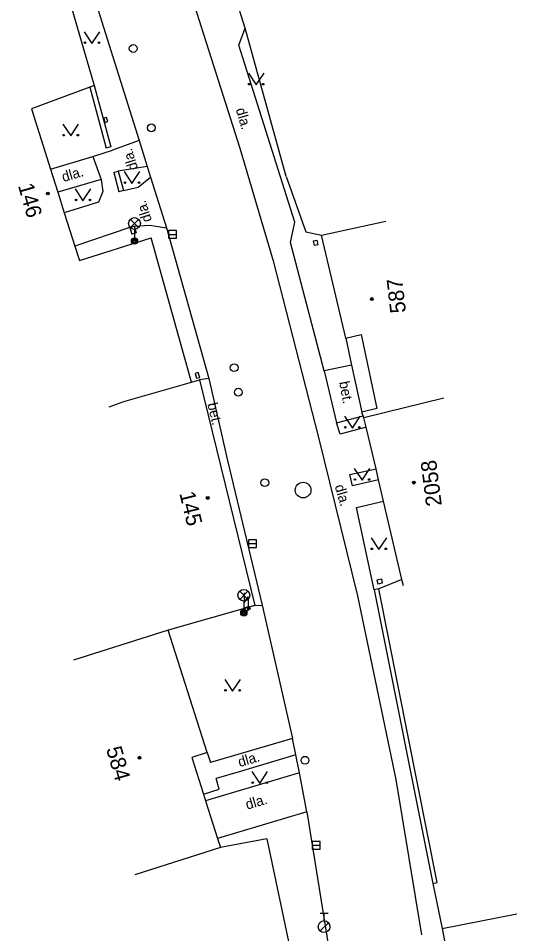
# Model space of a CAD drawing. Extents: x -539515 to -538098, y -1182060 to -1180157.
# Drawn here: x -538930.9 to -538899.1, y -1180395.2 to -1180336.7 of the extents above; entities that cross this region are included whole.
import ezdxf

# ---------------------------------------------------------------- set-up
doc = ezdxf.new("R2010")
doc.units = 0
for name, color, linetype in [('Vrstva 1', 7, 'Continuous'), ('Vrstva 11', 7, 'Continuous'), ('Vrstva 13', 7, 'Continuous'), ('Vrstva 24', 7, 'Continuous'), ('Vrstva 27', 7, 'Continuous'), ('Vrstva 28', 7, 'Continuous'), ('Vrstva 33', 7, 'Continuous'), ('Vrstva 36', 7, 'Continuous'), ('Vrstva 39', 7, 'Continuous'), ('Vrstva 40', 7, 'Continuous'), ('Vrstva 47', 7, 'Continuous'), ('Vrstva 68', 7, 'Continuous'), ('Vrstva 88', 7, 'Continuous')]:
    doc.layers.add(name, color=color, linetype=linetype)

msp = doc.modelspace()

# ---------------------------------------------------------------- linework, layer by layer
at = {"layer": 'Vrstva 1'}
for p, q in [((-538930.07, -1180342.49), (-538928.85, -1180346.35)), ((-538928.85, -1180346.35), (-538928.38, -1180347.83)), ((-538928.38, -1180347.83), (-538927.97, -1180349.15)), ((-538927.97, -1180349.15), (-538927.29, -1180351.27)), ((-538911.53, -1180350.58), (-538907.416, -1180349.675)), ((-538909.98, -1180357.15), (-538911.53, -1180350.58)), ((-538927.29, -1180351.27), (-538927, -1180352.19)), ((-538909.98, -1180357.15), (-538908.98, -1180356.93)), ((-538908.98, -1180356.93), (-538907.98, -1180361.64)), ((-538919.836, -1180359.965), (-538919.33, -1180359.82)), ((-538919.33, -1180359.82), (-538915.79, -1180374.25)), ((-538924.16, -1180361.2), (-538919.836, -1180359.965)), ((-538903.712, -1180360.979), (-538908.81, -1180362.24)), ((-538925.1, -1180361.54), (-538924.16, -1180361.2)), ((-538907.98, -1180361.64), (-538908.95, -1180361.88)), ((-538908.67, -1180362.84), (-538908.81, -1180362.24)), ((-538908.04, -1180365.51), (-538908.67, -1180362.84)), ((-538907.88, -1180366.2), (-538908.04, -1180365.51)), ((-538907.56, -1180367.57), (-538907.88, -1180366.2)), ((-538906.39, -1180372.57), (-538907.56, -1180367.57)), ((-538906.29, -1180372.99), (-538906.39, -1180372.57)), ((-538915.79, -1180374.25), (-538921.32, -1180375.81)), ((-538921.32, -1180375.81), (-538927.368, -1180377.733)), ((-538918.83, -1180383.64), (-538921.32, -1180375.81)), ((-538918.83, -1180383.64), (-538919.814, -1180383.953)), ((-538917.98, -1180389.72), (-538923.467, -1180391.465)), ((-538903.82, -1180394.891), (-538899.05, -1180393.95)), ((-538903.82, -1180394.891), (-538901.81, -1180405.031))]:
    msp.add_line(p, q, dxfattribs=at)
for points in [[(-538909.98, -1180357.15), (-538909.605, -1180358.871), (-538908.95, -1180361.88)], [(-538908.81, -1180362.24), (-538908.859, -1180362.115), (-538908.95, -1180361.88)], [(-538919.814, -1180383.953), (-538919.065, -1180386.309), (-538918.93, -1180386.732), (-538918.167, -1180389.133), (-538917.98, -1180389.72)]]:
    msp.add_lwpolyline(points, dxfattribs=at)
at = {"layer": 'Vrstva 11'}
for p, q in [((-538913.79, -1180346.82), (-538912.52, -1180350.36)), ((-538904.42, -1180392), (-538903.82, -1180394.891))]:
    msp.add_line(p, q, dxfattribs=at)
at = {"layer": 'Vrstva 13'}
for p, q in [((-538916.81, -1180338.42), (-538916.41, -1180337.34)), ((-538913.23, -1180349.74), (-538916.81, -1180338.42)), ((-538923.18, -1180344.52), (-538924.89, -1180345.14)), ((-538926.15, -1180345.54), (-538924.89, -1180345.14)), ((-538928.85, -1180346.35), (-538926.15, -1180345.54)), ((-538926.15, -1180345.54), (-538925.6, -1180347.02)), ((-538922.66, -1180346.18), (-538924.52, -1180346.48)), ((-538925.6, -1180347.02), (-538928.38, -1180347.83)), ((-538913.5, -1180351.05), (-538913.23, -1180349.74)), ((-538923.779, -1180350.081), (-538927.29, -1180351.27)), ((-538911.35, -1180359.25), (-538913.5, -1180351.05)), ((-538909.605, -1180358.871), (-538911.35, -1180359.25)), ((-538918.73, -1180359.74), (-538919.33, -1180359.82)), ((-538909.28, -1180367.97), (-538907.56, -1180367.57)), ((-538908.15, -1180373.25), (-538909.28, -1180367.97)), ((-538915.79, -1180374.25), (-538915.322, -1180374.225)), ((-538918.83, -1180383.64), (-538918.61, -1180384.285)), ((-538912.94, -1180384.94), (-538918.93, -1180386.732)), ((-538912.47, -1180387.44), (-538918.167, -1180389.133))]:
    msp.add_line(p, q, dxfattribs=at)
for points in [[(-538924.18, -1180347.72), (-538923.24, -1180347.5), (-538922.45, -1180346.86)], [(-538925.6, -1180347.02), (-538925.51, -1180347.79), (-538925.77, -1180348.46), (-538927.97, -1180349.15)], [(-538923.49, -1180350), (-538922.49, -1180349.93), (-538921.43, -1180350.11)], [(-538911.35, -1180359.25), (-538910.56, -1180362.57), (-538908.859, -1180362.115)], [(-538908.67, -1180362.84), (-538910.34, -1180363.28), (-538910.56, -1180362.57)], [(-538907.88, -1180366.2), (-538909.55, -1180366.6), (-538909.71, -1180365.87), (-538908.04, -1180365.51)], [(-538913.38, -1180382.74), (-538917.24, -1180383.88), (-538918.61, -1180384.285)], [(-538913.16, -1180383.79), (-538916.79, -1180384.87), (-538918.26, -1180385.307)], [(-538919.065, -1180386.309), (-538918.06, -1180385.98), (-538918.26, -1180385.307)]]:
    msp.add_lwpolyline(points, dxfattribs=at)
at = {"layer": 'Vrstva 24'}
for p, q in [((-538916.46, -1180373.434), (-538916.46, -1180374.061)), ((-538916.46, -1180374.061), (-538916.21, -1180373.685)), ((-538916.21, -1180373.685), (-538916.21, -1180374.56)), ((-538916.319, -1180374.315), (-538916.21, -1180374.56)), ((-538916.21, -1180374.56), (-538916.099, -1180374.315))]:
    msp.add_line(p, q, dxfattribs=at)
for points in [[(-538925.26, -1180343.04), (-538925.445, -1180343.095), (-538925.365, -1180343.365), (-538925.18, -1180343.31), (-538925.26, -1180343.04)], [(-538912.03, -1180350.94), (-538911.826, -1180350.899), (-538911.766, -1180351.199), (-538911.97, -1180351.24), (-538912.03, -1180350.94)], [(-538919.521, -1180359.721), (-538919.31, -1180359.66), (-538919.4, -1180359.35), (-538919.611, -1180359.411), (-538919.521, -1180359.721)], [(-538907.917, -1180372.867), (-538907.617, -1180372.787), (-538907.68, -1180372.55), (-538907.98, -1180372.63), (-538907.917, -1180372.867)], [(-538916.149, -1180374.288), (-538916.08, -1180374.47), (-538916.37, -1180374.58), (-538916.439, -1180374.398), (-538916.149, -1180374.288)]]:
    msp.add_lwpolyline(points, dxfattribs=at)
at = {"layer": 'Vrstva 27'}
for p, q in [((-538921.3, -1180350.523), (-538920.8, -1180350.523)), ((-538916.19, -1180370.289), (-538915.69, -1180370.289)), ((-538912.12, -1180389.57), (-538911.62, -1180389.57))]:
    msp.add_line(p, q, dxfattribs=at)
for points in [[(-538921.3, -1180350.773), (-538920.8, -1180350.773), (-538920.8, -1180350.273), (-538921.3, -1180350.273)], [(-538916.19, -1180370.539), (-538915.69, -1180370.539), (-538915.69, -1180370.039), (-538916.19, -1180370.039)], [(-538912.12, -1180389.82), (-538911.62, -1180389.82), (-538911.62, -1180389.32), (-538912.12, -1180389.32)]]:
    msp.add_lwpolyline(points, close=True, dxfattribs=at)
msp.add_circle((-538912.7, -1180366.867), 0.5, dxfattribs=at)
at = {"layer": 'Vrstva 28'}
for p, q in [((-538911.61, -1180393.898), (-538911.11, -1180393.898)), ((-538911.36, -1180394.398), (-538911.36, -1180393.898)), ((-538911.618, -1180395.045), (-538911.088, -1180394.515))]:
    msp.add_line(p, q, dxfattribs=at)
for centre, radius in [((-538923.56, -1180338.641), 0.25), ((-538922.4, -1180343.711), 0.25), ((-538917.11, -1180359.04), 0.25), ((-538916.84, -1180360.61), 0.25), ((-538915.15, -1180366.391), 0.25), ((-538912.58, -1180384.133), 0.25), ((-538911.36, -1180394.773), 0.375)]:
    msp.add_circle(centre, radius, dxfattribs=at)
at = {"layer": 'Vrstva 33'}
for p, q in [((-538923.744, -1180350.091), (-538923.216, -1180349.561)), ((-538923.744, -1180349.561), (-538923.216, -1180350.091)), ((-538923.48, -1180350.2), (-538923.48, -1180350.95)), ((-538916.754, -1180373.851), (-538916.226, -1180373.321)), ((-538916.754, -1180373.321), (-538916.226, -1180373.851)), ((-538916.49, -1180373.96), (-538916.49, -1180374.71))]:
    msp.add_line(p, q, dxfattribs=at)
for centre, radius in [((-538923.48, -1180349.826), 0.375), ((-538923.48, -1180350.951), 0.2), ((-538923.48, -1180350.951), 0.145), ((-538923.48, -1180350.951), 0.0876), ((-538916.49, -1180373.586), 0.375), ((-538916.49, -1180374.711), 0.2), ((-538916.49, -1180374.711), 0.145), ((-538916.49, -1180374.711), 0.0876)]:
    msp.add_circle(centre, radius, dxfattribs=at)
at = {"layer": 'Vrstva 36'}
for points in [[(-538926.699, -1180337.571), (-538926.199, -1180338.321), (-538925.699, -1180337.571)], [(-538916.2, -1180340.22), (-538915.7, -1180340.97), (-538915.2, -1180340.22)], [(-538928.05, -1180343.48), (-538927.55, -1180344.23), (-538927.05, -1180343.48)], [(-538924.14, -1180346.51), (-538923.64, -1180347.26), (-538923.14, -1180346.51)], [(-538927.27, -1180347.62), (-538926.77, -1180348.37), (-538926.27, -1180347.62)], [(-538910.05, -1180362.15), (-538909.55, -1180362.9), (-538909.05, -1180362.15)], [(-538909.43, -1180365.49), (-538908.93, -1180366.24), (-538908.43, -1180365.49)], [(-538908.36, -1180369.92), (-538907.86, -1180370.67), (-538907.36, -1180369.92)], [(-538917.71, -1180378.97), (-538917.21, -1180379.72), (-538916.71, -1180378.97)], [(-538915.97, -1180384.86), (-538915.47, -1180385.61), (-538914.97, -1180384.86)]]:
    msp.add_lwpolyline(points, dxfattribs=at)
for centre in [(-538926.649, -1180338.271), (-538925.75, -1180338.271), (-538916.15, -1180340.92), (-538915.251, -1180340.92), (-538928, -1180344.18), (-538927.101, -1180344.18), (-538924.09, -1180347.21), (-538923.191, -1180347.21), (-538927.22, -1180348.32), (-538926.321, -1180348.32), (-538910, -1180362.85), (-538909.101, -1180362.85), (-538909.38, -1180366.19), (-538908.481, -1180366.19), (-538908.31, -1180370.62), (-538907.411, -1180370.62), (-538917.66, -1180379.67), (-538916.761, -1180379.67), (-538915.92, -1180385.56), (-538915.021, -1180385.56)]:
    msp.add_circle(centre, 0.05, dxfattribs=at)
at = {"layer": 'Vrstva 39'}
for centre, radius in [((-538929.02, -1180347.91), 0.09), ((-538929.02, -1180347.91), 0.0398), ((-538908.308, -1180354.654), 0.09), ((-538908.308, -1180354.654), 0.0398), ((-538905.62, -1180366.39), 0.09), ((-538905.62, -1180366.39), 0.0398), ((-538918.8, -1180367.37), 0.09), ((-538918.8, -1180367.37), 0.0398), ((-538923.16, -1180383.97), 0.09), ((-538923.16, -1180383.97), 0.0398)]:
    msp.add_circle(centre, radius, dxfattribs=at)
at = {"layer": 'Vrstva 68'}
for p, q in [((-538916.41, -1180337.34), (-538917.26, -1180334.65)), ((-538927.68, -1180335.42), (-538926.05, -1180341.01)), ((-538913.79, -1180346.82), (-538916.41, -1180337.34)), ((-538926.333, -1180341.114), (-538925.28, -1180345.008)), ((-538924.809, -1180346.559), (-538924.469, -1180347.799)), ((-538923.779, -1180350.081), (-538923.659, -1180350.511)), ((-538912.52, -1180350.36), (-538911.53, -1180350.58)), ((-538927, -1180352.19), (-538922.42, -1180350.75)), ((-538919.836, -1180359.965), (-538922.42, -1180350.75)), ((-538906.39, -1180372.57), (-538907.854, -1180373.186)), ((-538904.125, -1180391.938), (-538907.854, -1180373.186)), ((-538915.03, -1180389.15), (-538917.98, -1180389.72)), ((-538915.03, -1180389.15), (-538913.47, -1180396.53)), ((-538904.42, -1180392), (-538904.125, -1180391.938))]:
    msp.add_line(p, q, dxfattribs=at)
for points in [[(-538926.05, -1180341.01), (-538926.333, -1180341.114), (-538930.07, -1180342.49)], [(-538926.05, -1180341.01), (-538924.99, -1180344.93), (-538925.28, -1180345.008)], [(-538924.809, -1180346.559), (-538924.52, -1180346.48), (-538924.18, -1180347.72), (-538924.469, -1180347.799)], [(-538923.779, -1180350.081), (-538923.49, -1180350), (-538923.37, -1180350.43), (-538923.659, -1180350.511)], [(-538907.854, -1180373.186), (-538908.15, -1180373.25), (-538904.42, -1180392)]]:
    msp.add_lwpolyline(points, dxfattribs=at)
at = {"layer": 'Vrstva 88'}
for p, q in [((-538920.79, -1180332.258), (-538916.75, -1180345)), ((-538926.22, -1180334.85), (-538923.18, -1180344.52)), ((-538923.18, -1180344.52), (-538922.66, -1180346.18)), ((-538916.75, -1180345), (-538914.62, -1180352.219)), ((-538922.66, -1180346.18), (-538922.45, -1180346.86)), ((-538922.45, -1180346.86), (-538921.43, -1180350.11)), ((-538921.43, -1180350.11), (-538918.73, -1180359.74)), ((-538914.62, -1180352.219), (-538911.72, -1180363.508)), ((-538918.73, -1180359.74), (-538917.54, -1180364.969)), ((-538911.72, -1180363.508), (-538909.22, -1180373.617)), ((-538909.22, -1180373.617), (-538906.78, -1180385.367)), ((-538913.16, -1180383.79), (-538913.38, -1180382.74)), ((-538912.94, -1180384.94), (-538913.16, -1180383.79)), ((-538912.47, -1180387.44), (-538912.94, -1180384.94)), ((-538906.78, -1180385.367), (-538905.13, -1180395.289)), ((-538912.47, -1180387.44), (-538910, -1180402.59))]:
    msp.add_line(p, q, dxfattribs=at)
msp.add_lwpolyline([(-538917.54, -1180364.969), (-538915.322, -1180374.225), (-538913.38, -1180382.74)], dxfattribs=at)

# ---------------------------------------------------------------- texts
at = {"layer": 'Vrstva 40'}
for s, rotation, p in [('dla.', 286.3652, (-538917.009, -1180342.531)), ('dla.', 107.6342, (-538923.237, -1180346.311)), ('dla.', 16.36519, (-538928.019, -1180347.179)), ('dla.', 107.6342, (-538922.357, -1180349.631)), ('bet.', 280.56598, (-538910.403, -1180359.965)), ('bet.', 283.31231, (-538918.824, -1180361.353)), ('dla.', 286.3652, (-538910.689, -1180366.611)), ('dla.', 16.36519, (-538916.755, -1180384.575)), ('dla.', 16.36519, (-538916.275, -1180387.295))]:
    msp.add_text(s, height=0.65, rotation=rotation, dxfattribs=at).set_placement(p)
at = {"layer": 'Vrstva 47'}
for s, rotation, p in [('146', 286.11675, (-538930.933, -1180347.401)), ('587', 96.29682, (-538906.127, -1180355.501)), ('2058', 97.28596, (-538903.831, -1180367.844)), ('145', 283.61681, (-538920.617, -1180367.069)), ('584', 286.1587, (-538925.302, -1180383.402))]:
    msp.add_text(s, height=1, rotation=rotation, dxfattribs=at).set_placement(p)

doc.saveas('drawing.dxf')
